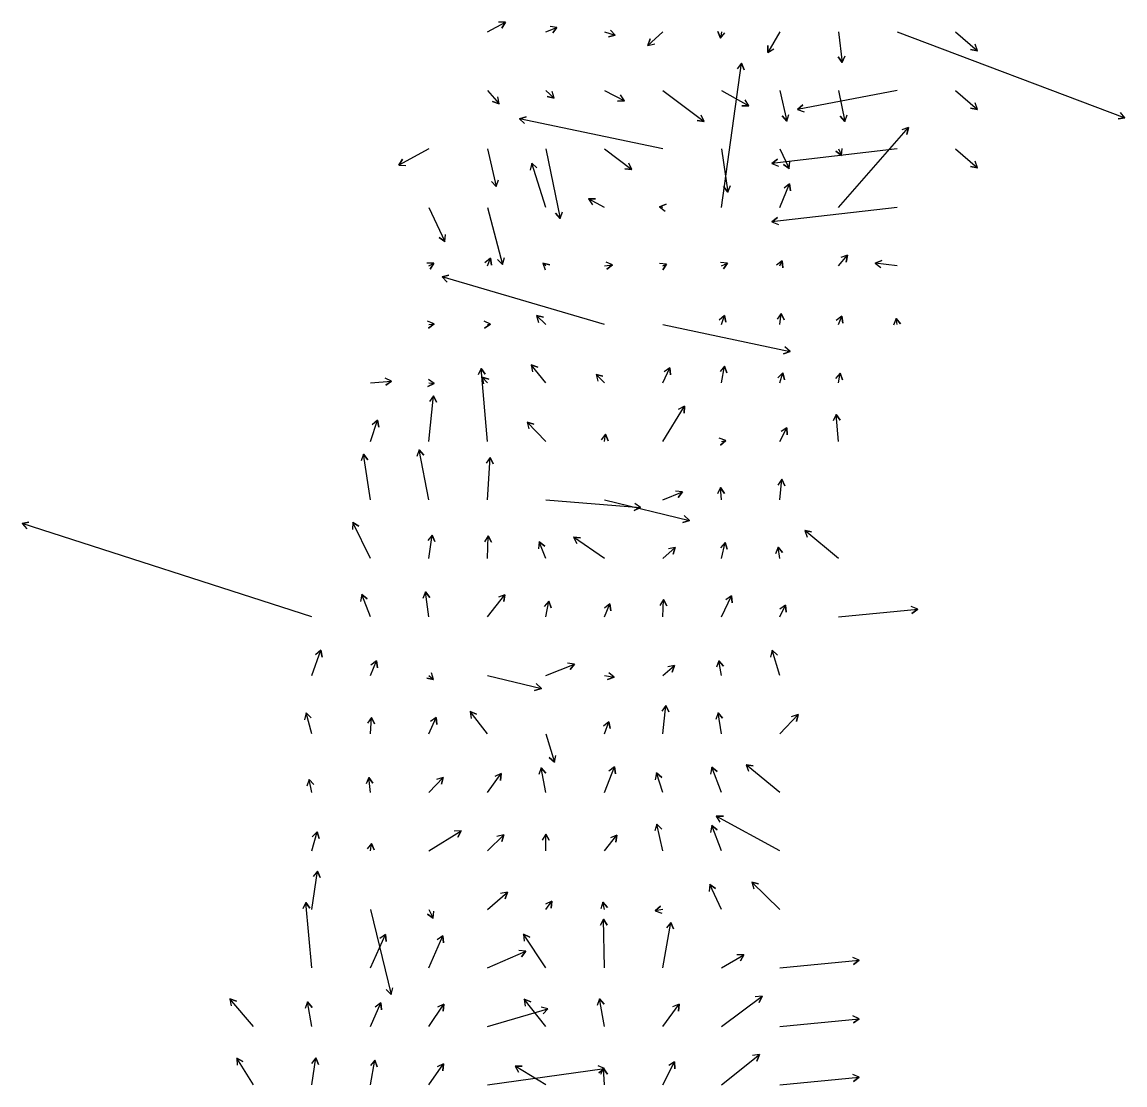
# Model space of a CAD drawing. Extents: x 954385 to 988206, y 1868364 to 1924553.
# Drawn here: x 960609 to 961552, y 1905419 to 1906327 of the extents above; entities that cross this region are included whole.
import ezdxf

# ---------------------------------------------------------------- set-up
doc = ezdxf.new("R2010")
doc.units = 0
doc.layers.add('26', color=7, linetype='Continuous')

msp = doc.modelspace()

# ---------------------------------------------------------------- linework, layer by layer
at = {"layer": '26'}
for points in [[(961007.13, 1906318.93), (961022.45, 1906327.15), (961019.29, 1906322.05), (961022.45, 1906327.15), (961016.45, 1906327.34)], [(961057.13, 1906318.93), (961066.54, 1906322.78), (961062.87, 1906318.04), (961066.54, 1906322.78), (961060.59, 1906323.59)], [(961107.13, 1906318.93), (961116.41, 1906316.17), (961110.57, 1906314.78), (961116.41, 1906316.17), (961112.28, 1906320.53)], [(961157.13, 1906318.93), (961144.21, 1906307.42), (961146.1, 1906313.12), (961144.21, 1906307.42), (961150.09, 1906308.64)], [(961207.13, 1906318.93), (961206.16, 1906313.51), (961204.12, 1906319.15), (961206.16, 1906313.51), (961210.03, 1906318.09)], [(961257.13, 1906318.93), (961246.73, 1906301.44), (961246.81, 1906307.44), (961246.73, 1906301.44), (961251.96, 1906304.37)], [(961307.13, 1906318.93), (961310.38, 1906292.83), (961306.76, 1906297.61), (961310.38, 1906292.83), (961312.71, 1906298.35)], [(961357.13, 1906318.93), (961551.9, 1906245.53), (961545.98, 1906244.55), (961551.9, 1906245.53), (961548.09, 1906250.17)], [(961407.13, 1906318.93), (961425.81, 1906302.69), (961419.92, 1906303.83), (961425.81, 1906302.69), (961423.86, 1906308.36)], [(961207.13, 1906168.93), (961224.3, 1906292.15), (961226.56, 1906286.59), (961224.3, 1906292.15), (961220.61, 1906287.41)], [(961007.13, 1906268.93), (961017.02, 1906257.44), (961011.36, 1906259.42), (961017.02, 1906257.44), (961015.9, 1906263.34)], [(961057.13, 1906268.93), (961064.1, 1906262.28), (961058.27, 1906263.7), (961064.1, 1906262.28), (961062.41, 1906268.04)], [(961107.13, 1906268.93), (961124.2, 1906260.08), (961118.21, 1906259.8), (961124.2, 1906260.08), (961120.97, 1906265.13)], [(961157.13, 1906268.93), (961192.22, 1906242.31), (961186.26, 1906243.06), (961192.22, 1906242.31), (961189.89, 1906247.84)], [(961207.13, 1906268.93), (961230.38, 1906255.71), (961224.38, 1906255.67), (961230.38, 1906255.71), (961227.35, 1906260.89)], [(961257.13, 1906268.93), (961262.99, 1906242.74), (961258.93, 1906247.16), (961262.99, 1906242.74), (961264.79, 1906248.47)], [(961357.13, 1906268.93), (961272.14, 1906252.53), (961276.68, 1906256.46), (961272.14, 1906252.53), (961277.81, 1906250.57)], [(961307.13, 1906268.93), (961312.62, 1906242.31), (961308.63, 1906246.79), (961312.62, 1906242.31), (961314.51, 1906248)], [(961407.13, 1906268.93), (961425.81, 1906252.69), (961419.92, 1906253.83), (961425.81, 1906252.69), (961423.86, 1906258.36)], [(961157.13, 1906218.93), (961034.42, 1906244.51), (961040.11, 1906246.38), (961034.42, 1906244.51), (961038.89, 1906240.51)], [(961307.13, 1906168.93), (961366.8, 1906237.18), (961365.64, 1906231.29), (961366.8, 1906237.18), (961361.12, 1906235.24)], [(960957.13, 1906218.93), (960931.3, 1906204.99), (960934.45, 1906210.1), (960931.3, 1906204.99), (960937.3, 1906204.82)], [(961007.13, 1906218.93), (961014.71, 1906186.77), (961010.6, 1906191.14), (961014.71, 1906186.77), (961016.44, 1906192.51)], [(961057.13, 1906218.93), (961069.23, 1906159.58), (961065.25, 1906164.07), (961069.23, 1906159.58), (961071.13, 1906165.27)], [(961107.13, 1906218.93), (961130.4, 1906201.18), (961124.45, 1906201.94), (961130.4, 1906201.18), (961128.09, 1906206.71)], [(961207.13, 1906218.93), (961212.51, 1906182.01), (961208.79, 1906186.72), (961212.51, 1906182.01), (961214.73, 1906187.59)], [(961357.13, 1906218.93), (961250.29, 1906206.59), (961255.11, 1906210.17), (961250.29, 1906206.59), (961255.8, 1906204.21)], [(961257.13, 1906218.93), (961264.97, 1906202.26), (961260.04, 1906205.69), (961264.97, 1906202.26), (961265.47, 1906208.24)], [(961307.13, 1906218.93), (961309.57, 1906213.41), (961304.73, 1906216.95), (961309.57, 1906213.41), (961310.21, 1906219.37)], [(961407.13, 1906218.93), (961425.81, 1906202.69), (961419.92, 1906203.83), (961425.81, 1906202.69), (961423.86, 1906208.36)], [(961057.13, 1906168.93), (961044.96, 1906206.7), (961049.4, 1906202.67), (961044.96, 1906206.7), (961043.69, 1906200.83)], [(961257.13, 1906168.93), (961265.36, 1906189.01), (961266.17, 1906183.07), (961265.36, 1906189.01), (961260.62, 1906185.34)], [(961107.13, 1906168.93), (961093.61, 1906176.17), (961099.61, 1906176.36), (961093.61, 1906176.17), (961096.77, 1906171.07)], [(961157.13, 1906168.93), (961154.28, 1906169.29), (961159.82, 1906171.61), (961154.28, 1906169.29), (961159.06, 1906165.66)], [(960957.13, 1906168.93), (960970.72, 1906139.77), (960965.8, 1906143.21), (960970.72, 1906139.77), (960971.24, 1906145.75)], [(961007.13, 1906168.93), (961020.06, 1906120.2), (961015.82, 1906124.45), (961020.06, 1906120.2), (961021.62, 1906125.99)], [(961357.13, 1906168.93), (961250.29, 1906156.59), (961255.11, 1906160.17), (961250.29, 1906156.59), (961255.8, 1906154.21)], [(961007.13, 1906118.93), (961009.63, 1906125.42), (961010.56, 1906119.5), (961009.63, 1906125.42), (961004.96, 1906121.65)], [(961257.13, 1906118.93), (961259.05, 1906123.18), (961259.65, 1906117.21), (961259.05, 1906123.18), (961254.18, 1906119.68)], [(961307.13, 1906118.93), (961314.83, 1906128.03), (961313.77, 1906122.13), (961314.83, 1906128.03), (961309.18, 1906126)], [(961357.13, 1906118.93), (961338.54, 1906121.24), (961344.06, 1906123.58), (961338.54, 1906121.24), (961343.32, 1906117.62)], [(960957.13, 1906118.93), (960961.2, 1906121.19), (960958.11, 1906116.04), (960961.2, 1906121.19), (960955.2, 1906121.29)], [(961057.13, 1906118.93), (961054.59, 1906121.15), (961060.48, 1906119.98), (961054.59, 1906121.15), (961056.52, 1906115.47)], [(961107.13, 1906118.93), (961114.02, 1906119.73), (961109.2, 1906116.15), (961114.02, 1906119.73), (961108.51, 1906122.11)], [(961157.13, 1906118.93), (961160.23, 1906120.44), (961156.88, 1906115.46), (961160.23, 1906120.44), (961154.24, 1906120.85)], [(961207.13, 1906118.93), (961212.13, 1906121.35), (961208.76, 1906116.39), (961212.13, 1906121.35), (961206.15, 1906121.78)], [(961107.13, 1906068.93), (960968.44, 1906109.48), (960974.27, 1906110.9), (960968.44, 1906109.48), (960972.58, 1906105.14)], [(961057.13, 1906068.93), (961049.14, 1906076.4), (961054.98, 1906075.04), (961049.14, 1906076.4), (961050.88, 1906070.66)], [(961207.13, 1906068.93), (961209.66, 1906076.64), (961210.89, 1906070.77), (961209.66, 1906076.64), (961205.19, 1906072.64)], [(961257.13, 1906068.93), (961258.24, 1906078.27), (961260.61, 1906072.76), (961258.24, 1906078.27), (961254.65, 1906073.47)], [(961307.13, 1906068.93), (961310.04, 1906075.86), (961310.79, 1906069.9), (961310.04, 1906075.86), (961305.26, 1906072.23)], [(960957.13, 1906068.93), (960961.54, 1906069.54), (960956.81, 1906065.85), (960961.54, 1906069.54), (960955.98, 1906071.8)], [(961007.13, 1906068.93), (961009.64, 1906069.1), (961004.67, 1906065.75), (961009.64, 1906069.1), (961004.25, 1906071.73)], [(961157.13, 1906068.93), (961265.72, 1906045.7), (961260.02, 1906043.85), (961265.72, 1906045.7), (961261.27, 1906049.72)], [(961357.13, 1906068.93), (961356.28, 1906073.9), (961360.11, 1906069.28), (961356.28, 1906073.9), (961354.2, 1906068.27)], [(961007.13, 1905968.93), (961001.75, 1906031.33), (961005.19, 1906026.41), (961001.75, 1906031.33), (960999.21, 1906025.9)], [(961057.13, 1906018.93), (961044.61, 1906034.43), (961050.21, 1906032.28), (961044.61, 1906034.43), (961045.54, 1906028.51)], [(961157.13, 1906018.93), (961163.04, 1906031.86), (961163.61, 1906025.89), (961163.04, 1906031.86), (961158.15, 1906028.38)], [(961207.13, 1906018.93), (961209.76, 1906033.24), (961211.77, 1906027.58), (961209.76, 1906033.24), (961205.87, 1906028.67)], [(960907.13, 1906018.93), (960925.12, 1906020.42), (960920.19, 1906017), (960925.12, 1906020.42), (960919.7, 1906022.98)], [(960957.13, 1906018.93), (960961.72, 1906018.46), (960956.25, 1906016), (960961.72, 1906018.46), (960956.85, 1906021.97)], [(961007.13, 1906018.93), (961002.64, 1906023.92), (961008.35, 1906022.06), (961002.64, 1906023.92), (961003.89, 1906018.05)], [(961107.13, 1906018.93), (961099.9, 1906026.2), (961105.69, 1906024.63), (961099.9, 1906026.2), (961101.44, 1906020.4)], [(961257.13, 1906018.93), (961259.55, 1906027.47), (961261.02, 1906021.66), (961259.55, 1906027.47), (961255.25, 1906023.29)], [(961307.13, 1906018.93), (961308.47, 1906027.27), (961310.61, 1906021.66), (961308.47, 1906027.27), (961304.69, 1906022.61)], [(960957.13, 1905968.93), (960961.17, 1906007.94), (960963.62, 1906002.46), (960961.17, 1906007.94), (960957.65, 1906003.08)], [(961157.13, 1905968.93), (961175.5, 1905998.93), (961175.35, 1905992.93), (961175.5, 1905998.93), (961170.23, 1905996.07)], [(961307.13, 1905968.93), (961305.01, 1905991.94), (961308.47, 1905987.04), (961305.01, 1905991.94), (961302.5, 1905986.49)], [(960907.13, 1905968.93), (960913.25, 1905986.95), (960914.42, 1905981.06), (960913.25, 1905986.95), (960908.74, 1905982.99)], [(961057.13, 1905968.93), (961041.07, 1905985.43), (961046.85, 1905983.8), (961041.07, 1905985.43), (961042.55, 1905979.61)], [(961107.13, 1905968.93), (961108.03, 1905975.08), (961110.25, 1905969.5), (961108.03, 1905975.08), (961104.31, 1905970.37)], [(961257.13, 1905968.93), (961263.06, 1905980.64), (961263.39, 1905974.65), (961263.06, 1905980.64), (961258.04, 1905977.36)], [(961207.13, 1905968.93), (961210.74, 1905969.63), (961206.21, 1905965.69), (961210.74, 1905969.63), (961205.07, 1905971.58)], [(960907.13, 1905918.93), (960901.3, 1905957.99), (960905.03, 1905953.3), (960901.3, 1905957.99), (960899.1, 1905952.41)], [(960957.13, 1905918.93), (960948.89, 1905961.8), (960952.82, 1905957.27), (960948.89, 1905961.8), (960946.93, 1905956.13)], [(961007.13, 1905918.93), (961009.46, 1905955.26), (961012.12, 1905949.88), (961009.46, 1905955.26), (961006.13, 1905950.26)], [(961257.13, 1905918.93), (961258.84, 1905936.52), (961261.32, 1905931.06), (961258.84, 1905936.52), (961255.35, 1905931.64)], [(961157.13, 1905918.93), (961173.83, 1905925.71), (961170.15, 1905920.98), (961173.83, 1905925.71), (961167.89, 1905926.54)], [(961207.13, 1905918.93), (961206.42, 1905929.48), (961209.76, 1905924.5), (961206.42, 1905929.48), (961203.78, 1905924.09)], [(961057.13, 1905918.93), (961138.03, 1905912.46), (961132.61, 1905909.88), (961138.03, 1905912.46), (961133.09, 1905915.86)], [(961107.13, 1905918.93), (961179.73, 1905901.42), (961173.98, 1905899.72), (961179.73, 1905901.42), (961175.38, 1905905.55)], [(960857.13, 1905818.93), (960609.44, 1905898.64), (960615.31, 1905899.9), (960609.44, 1905898.64), (960613.47, 1905894.19)], [(960907.13, 1905868.93), (960892.23, 1905899.73), (960897.19, 1905896.36), (960892.23, 1905899.73), (960891.79, 1905893.75)], [(960957.13, 1905868.93), (960959.9, 1905888.87), (960962.16, 1905883.31), (960959.9, 1905888.87), (960956.21, 1905884.14)], [(961007.13, 1905868.93), (961007.62, 1905888.12), (961010.48, 1905882.85), (961007.62, 1905888.12), (961004.48, 1905883)], [(961307.13, 1905868.93), (961278.22, 1905892.65), (961284.14, 1905891.68), (961278.22, 1905892.65), (961280.33, 1905887.04)], [(961057.13, 1905868.93), (961051.47, 1905882.98), (961056.19, 1905879.28), (961051.47, 1905882.98), (961050.63, 1905877.04)], [(961107.13, 1905868.93), (961080.8, 1905886.97), (961086.78, 1905886.5), (961080.8, 1905886.97), (961083.39, 1905881.55)], [(961157.13, 1905868.93), (961167.59, 1905878.27), (961165.71, 1905872.57), (961167.59, 1905878.27), (961161.72, 1905877.04)], [(961207.13, 1905868.93), (961210.36, 1905882.46), (961212.07, 1905876.71), (961210.36, 1905882.46), (961206.24, 1905878.1)], [(961257.13, 1905868.93), (961255.47, 1905878.49), (961259.32, 1905873.88), (961255.47, 1905878.49), (961253.41, 1905872.85)], [(960957.13, 1905818.93), (960954.18, 1905840.29), (960957.86, 1905835.55), (960954.18, 1905840.29), (960951.92, 1905834.73)], [(960907.13, 1905818.93), (960899.69, 1905838.06), (960904.37, 1905834.3), (960899.69, 1905838.06), (960898.78, 1905832.13)], [(961007.13, 1905818.93), (961022.08, 1905837.91), (961021.22, 1905831.97), (961022.08, 1905837.91), (961016.51, 1905835.68)], [(961057.13, 1905818.93), (961059.61, 1905832.31), (961061.61, 1905826.66), (961059.61, 1905832.31), (961055.72, 1905827.75)], [(961157.13, 1905818.93), (961157.52, 1905833.74), (961160.38, 1905828.47), (961157.52, 1905833.74), (961154.38, 1905828.62)], [(961207.13, 1905818.93), (961215.67, 1905837.02), (961216.17, 1905831.04), (961215.67, 1905837.02), (961210.74, 1905833.6)], [(961107.13, 1905818.93), (961111.86, 1905830.14), (961112.61, 1905824.18), (961111.86, 1905830.14), (961107.08, 1905826.52)], [(961257.13, 1905818.93), (961261.78, 1905829.01), (961262.33, 1905823.04), (961261.78, 1905829.01), (961256.88, 1905825.55)], [(961307.13, 1905818.93), (961374.81, 1905825.47), (961369.92, 1905821.98), (961374.81, 1905825.47), (961369.35, 1905827.96)], [(960857.13, 1905768.93), (960864.83, 1905790.54), (960865.91, 1905784.64), (960864.83, 1905790.54), (960860.26, 1905786.66)], [(961257.13, 1905768.93), (961250.47, 1905790.4), (961254.87, 1905786.33), (961250.47, 1905790.4), (961249.14, 1905784.55)], [(960907.13, 1905768.93), (960912.24, 1905781.41), (960913.05, 1905775.46), (960912.24, 1905781.41), (960907.5, 1905777.74)], [(961057.13, 1905768.93), (961081.52, 1905778.65), (961077.8, 1905773.94), (961081.52, 1905778.65), (961075.58, 1905779.51)], [(961157.13, 1905768.93), (961167.12, 1905777.42), (961165.11, 1905771.77), (961167.12, 1905777.42), (961161.22, 1905776.34)], [(961207.13, 1905768.93), (961204.87, 1905781.53), (961208.74, 1905776.95), (961204.87, 1905781.53), (961202.83, 1905775.89)], [(960957.13, 1905768.93), (960961.07, 1905765.35), (960955.21, 1905766.62), (960961.07, 1905765.35), (960959.24, 1905771.06)], [(961007.13, 1905768.93), (961053.21, 1905757.89), (961047.45, 1905756.18), (961053.21, 1905757.89), (961048.85, 1905762.02)], [(961107.13, 1905768.93), (961115.36, 1905767.3), (961109.68, 1905765.37), (961115.36, 1905767.3), (961110.84, 1905771.25)], [(960857.13, 1905718.93), (960852.33, 1905736.88), (960856.57, 1905732.63), (960852.33, 1905736.88), (960850.78, 1905731.08)], [(961007.13, 1905718.93), (960992.3, 1905738.07), (960997.85, 1905735.8), (960992.3, 1905738.07), (960993.11, 1905732.12)], [(961157.13, 1905718.93), (961159.58, 1905743.2), (961162.04, 1905737.72), (961159.58, 1905743.2), (961156.08, 1905738.33)], [(961207.13, 1905718.93), (961204.32, 1905736.95), (961208.09, 1905732.28), (961204.32, 1905736.95), (961202.16, 1905731.36)], [(960907.13, 1905718.93), (960908, 1905732.99), (960910.67, 1905727.62), (960908, 1905732.99), (960904.68, 1905727.99)], [(960957.13, 1905718.93), (960963.36, 1905732.96), (960963.99, 1905727), (960963.36, 1905732.96), (960958.51, 1905729.43)], [(961107.13, 1905718.93), (961110.84, 1905729.37), (961111.93, 1905723.47), (961110.84, 1905729.37), (961106.27, 1905725.48)], [(961257.13, 1905718.93), (961272.52, 1905735.4), (961271.16, 1905729.56), (961272.52, 1905735.4), (961266.78, 1905733.65)], [(961057.13, 1905718.93), (961064.3, 1905694.77), (961059.95, 1905698.9), (961064.3, 1905694.77), (961065.7, 1905700.61)], [(961057.13, 1905668.93), (961053.01, 1905689.82), (961056.96, 1905685.3), (961053.01, 1905689.82), (961051.07, 1905684.14)], [(961107.13, 1905668.93), (961115.64, 1905690.81), (961116.55, 1905684.88), (961115.64, 1905690.81), (961110.96, 1905687.05)], [(961207.13, 1905668.93), (961198.75, 1905690.6), (961203.42, 1905686.83), (961198.75, 1905690.6), (961197.83, 1905684.67)], [(961257.13, 1905668.93), (961228.22, 1905692.65), (961234.14, 1905691.68), (961228.22, 1905692.65), (961230.33, 1905687.04)], [(960857.13, 1905668.93), (960854.67, 1905680.07), (960858.72, 1905675.65), (960854.67, 1905680.07), (960852.86, 1905674.35)], [(960907.13, 1905668.93), (960905.8, 1905681.64), (960909.32, 1905676.79), (960905.8, 1905681.64), (960903.36, 1905676.16)], [(960957.13, 1905668.93), (960969.3, 1905681.8), (960967.91, 1905675.97), (960969.3, 1905681.8), (960963.55, 1905680.09)], [(961007.13, 1905668.93), (961018.96, 1905685.02), (961018.3, 1905679.06), (961018.96, 1905685.02), (961013.47, 1905682.61)], [(961157.13, 1905668.93), (961151.62, 1905685.65), (961156.1, 1905681.65), (961151.62, 1905685.65), (961150.4, 1905679.77)], [(961257.13, 1905618.93), (961202.71, 1905648.56), (961208.71, 1905648.71), (961202.71, 1905648.56), (961205.84, 1905643.44)], [(960857.13, 1905618.93), (960861.74, 1905635.24), (960863.21, 1905629.42), (960861.74, 1905635.24), (960857.44, 1905631.05)], [(960957.13, 1905618.93), (960984.56, 1905636.03), (960981.74, 1905630.74), (960984.56, 1905636.03), (960978.56, 1905635.83)], [(961007.13, 1905618.93), (961021.05, 1905632.81), (961019.49, 1905627.02), (961021.05, 1905632.81), (961015.25, 1905631.27)], [(961057.13, 1905618.93), (961056.93, 1905633.36), (961060, 1905628.21), (961056.93, 1905633.36), (961054, 1905628.13)], [(961157.13, 1905618.93), (961152.01, 1905641.83), (961156.07, 1905637.41), (961152.01, 1905641.83), (961150.21, 1905636.1)], [(961207.13, 1905618.93), (961198.75, 1905640.6), (961203.42, 1905636.83), (961198.75, 1905640.6), (961197.83, 1905634.67)], [(960907.13, 1905618.93), (960908.16, 1905625.42), (960910.31, 1905619.81), (960908.16, 1905625.42), (960904.38, 1905620.75)], [(961107.13, 1905618.93), (961117.81, 1905632.42), (961116.94, 1905626.48), (961117.81, 1905632.42), (961112.24, 1905630.21)], [(960857.13, 1905568.93), (960861.98, 1905601.71), (960864.19, 1905596.13), (960861.98, 1905601.71), (960858.25, 1905597.01)], [(961207.13, 1905568.93), (961197.23, 1905590.36), (961202.13, 1905586.9), (961197.23, 1905590.36), (961196.68, 1905584.39)], [(961257.13, 1905568.93), (961233.06, 1905592.22), (961238.88, 1905590.77), (961233.06, 1905592.22), (961234.7, 1905586.45)], [(961007.13, 1905568.93), (961024.31, 1905583.63), (961022.32, 1905577.97), (961024.31, 1905583.63), (961018.42, 1905582.53)], [(960857.13, 1905518.93), (960851.91, 1905574.87), (960855.38, 1905569.97), (960851.91, 1905574.87), (960849.41, 1905569.41)], [(960907.13, 1905568.93), (960924.73, 1905496.3), (960920.59, 1905500.64), (960924.73, 1905496.3), (960926.42, 1905502.05)], [(960957.13, 1905568.93), (960960.81, 1905561.52), (960955.81, 1905564.84), (960960.81, 1905561.52), (960961.18, 1905567.51)], [(961057.13, 1905568.93), (961062.14, 1905576.08), (961061.61, 1905570.1), (961062.14, 1905576.08), (961056.7, 1905573.54)], [(961107.13, 1905568.93), (961105.87, 1905575.21), (961109.83, 1905570.71), (961105.87, 1905575.21), (961103.95, 1905569.52)], [(961157.13, 1905568.93), (961150.51, 1905567.83), (961155.14, 1905571.64), (961150.51, 1905567.83), (961156.13, 1905565.72)], [(961107.13, 1905518.93), (961106.42, 1905560.55), (961109.51, 1905555.41), (961106.42, 1905560.55), (961103.51, 1905555.31)], [(961157.13, 1905518.93), (961163.98, 1905557.9), (961166.04, 1905552.27), (961163.98, 1905557.9), (961160.13, 1905553.31)], [(960907.13, 1905518.93), (960920.09, 1905547.57), (960920.68, 1905541.6), (960920.09, 1905547.57), (960915.21, 1905544.08)], [(960957.13, 1905518.93), (960969.03, 1905546.43), (960969.72, 1905540.47), (960969.03, 1905546.43), (960964.21, 1905542.86)], [(961057.13, 1905518.93), (961038.08, 1905547.8), (961043.45, 1905545.12), (961038.08, 1905547.8), (961038.44, 1905541.81)], [(961007.13, 1905518.93), (961039.8, 1905533.32), (961036.25, 1905528.48), (961039.8, 1905533.32), (961033.84, 1905533.97)], [(961207.13, 1905518.93), (961226.19, 1905530.26), (961223.25, 1905525.03), (961226.19, 1905530.26), (961220.19, 1905530.18)], [(961257.13, 1905518.93), (961324.81, 1905525.47), (961319.92, 1905521.98), (961324.81, 1905525.47), (961319.35, 1905527.96)], [(960807.13, 1905468.93), (960787.09, 1905492.46), (960792.74, 1905490.45), (960787.09, 1905492.46), (960788.17, 1905486.56)], [(961057.13, 1905468.93), (961038.5, 1905492.15), (961044.1, 1905489.97), (961038.5, 1905492.15), (961039.42, 1905486.22)], [(961107.13, 1905468.93), (961102.88, 1905492.52), (961106.75, 1905487.94), (961102.88, 1905492.52), (961100.85, 1905486.88)], [(961207.13, 1905468.93), (961241.79, 1905494.8), (961239.42, 1905489.29), (961241.79, 1905494.8), (961235.83, 1905494.1)], [(960857.13, 1905468.93), (960853.48, 1905489.85), (960857.33, 1905485.24), (960853.48, 1905489.85), (960851.41, 1905484.21)], [(960907.13, 1905468.93), (960916.12, 1905489), (960916.73, 1905483.03), (960916.12, 1905489), (960911.26, 1905485.48)], [(960957.13, 1905468.93), (960969.82, 1905487.97), (960969.43, 1905481.98), (960969.82, 1905487.97), (960964.44, 1905485.31)], [(961007.13, 1905468.93), (961058.77, 1905484), (961054.62, 1905479.66), (961058.77, 1905484), (961052.94, 1905485.42)], [(961157.13, 1905468.93), (961170.88, 1905488.04), (961170.28, 1905482.07), (961170.88, 1905488.04), (961165.41, 1905485.58)], [(961257.13, 1905468.93), (961324.81, 1905475.47), (961319.92, 1905471.98), (961324.81, 1905475.47), (961319.35, 1905477.96)], [(961207.13, 1905418.93), (961239.54, 1905444.9), (961237.37, 1905439.31), (961239.54, 1905444.9), (961233.61, 1905443.99)], [(960807.13, 1905418.93), (960792.95, 1905441.91), (960798.23, 1905439.07), (960792.95, 1905441.91), (960793.12, 1905435.91)], [(960857.13, 1905418.93), (960860.45, 1905441.99), (960862.68, 1905436.42), (960860.45, 1905441.99), (960856.74, 1905437.27)], [(960907.13, 1905418.93), (960910.94, 1905440.19), (960912.97, 1905434.54), (960910.94, 1905440.19), (960907.07, 1905435.6)], [(960957.13, 1905418.93), (960969.66, 1905436.93), (960969.15, 1905430.95), (960969.66, 1905436.93), (960964.23, 1905434.37)], [(961007.13, 1905418.93), (961107.17, 1905432.88), (961102.44, 1905429.19), (961107.17, 1905432.88), (961101.61, 1905435.13)], [(961057.13, 1905418.93), (961030.87, 1905435.03), (961036.86, 1905434.87), (961030.87, 1905435.03), (961033.73, 1905429.75)], [(961157.13, 1905418.93), (961167.01, 1905438.78), (961167.38, 1905432.79), (961167.01, 1905438.78), (961162.01, 1905435.46)], [(961107.13, 1905418.93), (961106.42, 1905433.06), (961109.68, 1905428.02), (961106.42, 1905433.06), (961103.69, 1905427.72)], [(961257.13, 1905418.93), (961324.81, 1905425.47), (961319.92, 1905421.98), (961324.81, 1905425.47), (961319.35, 1905427.96)]]:
    msp.add_lwpolyline(points, dxfattribs=at)

doc.saveas('drawing.dxf')
